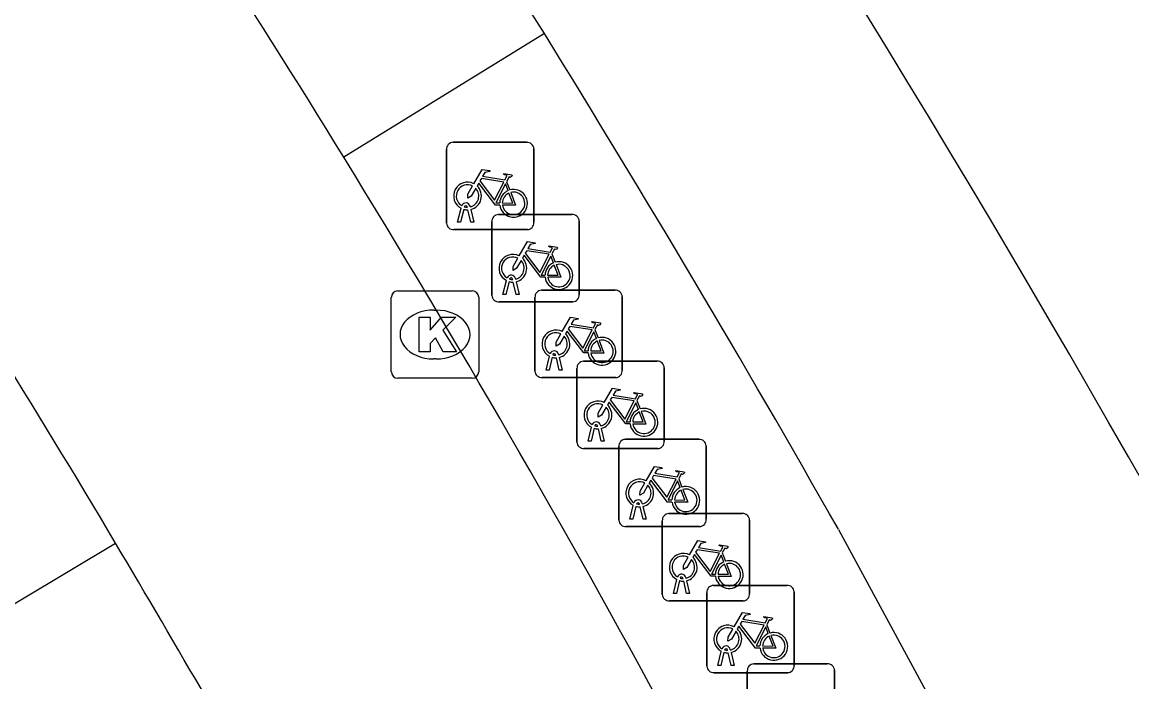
# Model space of a CAD drawing. Extents: x 161087 to 161922, y 382574 to 383873.
# Drawn here: x 161480.23 to 161492.94, y 383443.13 to 383450.69 of the extents above; entities that cross this region are included whole.
import ezdxf

# ---------------------------------------------------------------- set-up
doc = ezdxf.new("R2010")
doc.units = 0
for name, color, linetype in [('IMGEO_Berm_open', 7, 'Continuous'), ('IMGEO_Fietsenrek', 7, 'Continuous'), ('IMGEO_Fietspad_gesloten', 7, 'Continuous'), ('IMGEO_Kolk', 7, 'Continuous'), ('IMGEO_OVBaan_gesloten', 7, 'Continuous'), ('IMGEO_Rijbaan_lokaal_gesloten', 7, 'Continuous'), ('IMGEO_Voetpad_open', 7, 'Continuous')]:
    doc.layers.add(name, color=color, linetype=linetype)

msp = doc.modelspace()

# ---------------------------------------------------------------- linework, layer by layer
at = {"layer": 'IMGEO_Berm_open'}
msp.add_lwpolyline([(161486.214, 383450.556), (161483.917, 383449.142)], dxfattribs=at)
at = {"layer": 'IMGEO_Fietsenrek'}
for p, q in [((161485.169, 383449.312), (161486.01, 383449.312)), ((161486.01, 383449.312), (161485.169, 383449.312)), ((161485.094, 383448.387), (161485.094, 383449.228)), ((161485.094, 383449.228), (161485.094, 383448.387)), ((161486.094, 383449.237), (161486.094, 383448.396)), ((161486.094, 383448.396), (161486.094, 383449.237)), ((161485.781, 383448.861), (161485.817, 383448.766)), ((161485.221, 383448.396), (161485.26, 383448.556)), ((161485.29, 383448.544), (161485.255, 383448.396)), ((161485.332, 383448.568), (161485.331, 383448.572)), ((161485.373, 383448.396), (161485.339, 383448.538)), ((161485.363, 383448.579), (161485.364, 383448.572)), ((161485.371, 383448.542), (161485.406, 383448.396)), ((161485.255, 383448.396), (161485.221, 383448.396)), ((161485.406, 383448.396), (161485.373, 383448.396)), ((161485.613, 383447.56), (161485.613, 383448.401)), ((161485.613, 383448.401), (161485.613, 383447.56)), ((161485.688, 383448.485), (161486.529, 383448.485)), ((161486.529, 383448.485), (161485.688, 383448.485)), ((161486.613, 383448.41), (161486.613, 383447.569)), ((161486.613, 383447.569), (161486.613, 383448.41)), ((161486.019, 383448.312), (161485.178, 383448.312)), ((161485.178, 383448.312), (161486.019, 383448.312)), ((161486.3, 383448.034), (161486.336, 383447.939)), ((161485.74, 383447.569), (161485.779, 383447.729)), ((161485.851, 383447.741), (161485.85, 383447.745)), ((161485.882, 383447.752), (161485.883, 383447.745)), ((161485.809, 383447.717), (161485.774, 383447.569)), ((161485.892, 383447.569), (161485.858, 383447.711)), ((161485.89, 383447.715), (161485.925, 383447.569)), ((161486.181, 383447.618), (161487.022, 383447.618)), ((161487.022, 383447.618), (161486.181, 383447.618)), ((161486.538, 383447.485), (161485.697, 383447.485)), ((161485.697, 383447.485), (161486.538, 383447.485)), ((161485.774, 383447.569), (161485.74, 383447.569)), ((161485.925, 383447.569), (161485.892, 383447.569)), ((161486.106, 383446.693), (161486.106, 383447.534)), ((161486.106, 383447.534), (161486.106, 383446.693)), ((161487.106, 383447.543), (161487.106, 383446.702)), ((161487.106, 383446.702), (161487.106, 383447.543)), ((161486.793, 383447.167), (161486.829, 383447.072)), ((161486.233, 383446.702), (161486.272, 383446.862)), ((161486.302, 383446.85), (161486.267, 383446.702)), ((161486.344, 383446.874), (161486.343, 383446.878)), ((161486.385, 383446.702), (161486.351, 383446.844)), ((161486.375, 383446.885), (161486.376, 383446.878)), ((161486.383, 383446.848), (161486.418, 383446.702)), ((161486.587, 383445.88), (161486.587, 383446.721)), ((161486.587, 383446.721), (161486.587, 383445.88)), ((161486.662, 383446.805), (161487.503, 383446.805)), ((161487.503, 383446.805), (161486.662, 383446.805)), ((161487.587, 383446.73), (161487.587, 383445.889)), ((161487.587, 383445.889), (161487.587, 383446.73)), ((161487.031, 383446.618), (161486.19, 383446.618)), ((161486.19, 383446.618), (161487.031, 383446.618)), ((161486.267, 383446.702), (161486.233, 383446.702)), ((161486.418, 383446.702), (161486.385, 383446.702)), ((161487.274, 383446.354), (161487.31, 383446.259)), ((161486.856, 383446.072), (161486.857, 383446.065)), ((161486.714, 383445.889), (161486.753, 383446.049)), ((161486.783, 383446.037), (161486.748, 383445.889)), ((161486.825, 383446.061), (161486.824, 383446.065)), ((161486.866, 383445.889), (161486.832, 383446.031)), ((161486.864, 383446.035), (161486.899, 383445.889)), ((161486.748, 383445.889), (161486.714, 383445.889)), ((161486.899, 383445.889), (161486.866, 383445.889)), ((161487.066, 383444.986), (161487.066, 383445.827)), ((161487.066, 383445.827), (161487.066, 383444.986)), ((161487.141, 383445.911), (161487.982, 383445.911)), ((161487.982, 383445.911), (161487.141, 383445.911)), ((161488.066, 383445.836), (161488.066, 383444.995)), ((161488.066, 383444.995), (161488.066, 383445.836)), ((161487.512, 383445.805), (161486.671, 383445.805)), ((161486.671, 383445.805), (161487.512, 383445.805)), ((161487.753, 383445.46), (161487.789, 383445.365)), ((161487.193, 383444.995), (161487.232, 383445.155)), ((161487.262, 383445.143), (161487.227, 383444.995)), ((161487.304, 383445.167), (161487.303, 383445.171)), ((161487.345, 383444.995), (161487.311, 383445.137)), ((161487.335, 383445.178), (161487.336, 383445.171)), ((161487.343, 383445.141), (161487.378, 383444.995)), ((161487.639, 383445.061), (161488.48, 383445.061)), ((161488.48, 383445.061), (161487.639, 383445.061)), ((161487.227, 383444.995), (161487.193, 383444.995)), ((161487.378, 383444.995), (161487.345, 383444.995)), ((161487.564, 383444.136), (161487.564, 383444.977)), ((161487.564, 383444.977), (161487.564, 383444.136)), ((161488.564, 383444.986), (161488.564, 383444.145)), ((161488.564, 383444.145), (161488.564, 383444.986)), ((161487.991, 383444.911), (161487.15, 383444.911)), ((161487.15, 383444.911), (161487.991, 383444.911)), ((161488.251, 383444.61), (161488.287, 383444.515)), ((161487.691, 383444.145), (161487.73, 383444.305)), ((161487.76, 383444.293), (161487.725, 383444.145)), ((161487.802, 383444.317), (161487.801, 383444.321)), ((161487.833, 383444.328), (161487.834, 383444.321)), ((161487.843, 383444.145), (161487.809, 383444.287)), ((161487.841, 383444.291), (161487.876, 383444.145)), ((161488.149, 383444.239), (161488.99, 383444.239)), ((161488.99, 383444.239), (161488.149, 383444.239)), ((161488.489, 383444.061), (161487.648, 383444.061)), ((161487.648, 383444.061), (161488.489, 383444.061)), ((161487.725, 383444.145), (161487.691, 383444.145)), ((161487.876, 383444.145), (161487.843, 383444.145)), ((161488.074, 383443.314), (161488.074, 383444.155)), ((161488.074, 383444.155), (161488.074, 383443.314)), ((161489.074, 383444.164), (161489.074, 383443.323)), ((161489.074, 383443.323), (161489.074, 383444.164)), ((161488.761, 383443.788), (161488.797, 383443.693)), ((161488.201, 383443.323), (161488.24, 383443.483)), ((161488.27, 383443.471), (161488.235, 383443.323)), ((161488.312, 383443.495), (161488.311, 383443.499)), ((161488.353, 383443.323), (161488.319, 383443.465)), ((161488.343, 383443.506), (161488.344, 383443.499)), ((161488.351, 383443.469), (161488.386, 383443.323)), ((161488.235, 383443.323), (161488.201, 383443.323)), ((161488.386, 383443.323), (161488.353, 383443.323)), ((161488.612, 383443.34), (161489.453, 383443.34)), ((161489.453, 383443.34), (161488.612, 383443.34)), ((161488.999, 383443.239), (161488.158, 383443.239)), ((161488.158, 383443.239), (161488.999, 383443.239)), ((161488.537, 383442.415), (161488.537, 383443.256)), ((161488.537, 383443.256), (161488.537, 383442.415)), ((161489.537, 383443.265), (161489.537, 383442.424)), ((161489.537, 383442.424), (161489.537, 383443.265))]:
    msp.add_line(p, q, dxfattribs=at)
for points in [[(161485.407, 383448.838), (161485.502, 383449.002), (161485.588, 383448.988), (161485.59, 383448.979), (161485.534, 383448.968), (161485.507, 383448.923), (161485.763, 383448.882)], [(161485.75, 383448.857), (161485.493, 383448.898), (161485.476, 383448.869), (161485.643, 383448.649), (161485.75, 383448.857)], [(161485.763, 383448.882), (161485.788, 383448.931), (161485.782, 383448.935), (161485.759, 383448.939), (161485.747, 383448.946), (161485.746, 383448.949), (161485.748, 383448.954), (161485.843, 383448.939), (161485.845, 383448.929), (161485.835, 383448.916), (161485.823, 383448.91), (161485.809, 383448.916), (161485.781, 383448.861)], [(161485.428, 383448.786), (161485.376, 383448.696), (161485.336, 383448.671), (161485.337, 383448.718), (161485.392, 383448.812)], [(161485.703, 383448.594), (161485.653, 383448.594), (161485.462, 383448.845), (161485.443, 383448.813)], [(161485.798, 383448.759), (161485.768, 383448.836), (161485.659, 383448.618), (161485.702, 383448.618)], [(161485.732, 383448.618), (161485.852, 383448.617), (161485.808, 383448.731)], [(161485.828, 383448.738), (161485.883, 383448.593), (161485.733, 383448.593)], [(161485.926, 383448.011), (161486.021, 383448.175), (161486.107, 383448.161), (161486.109, 383448.152), (161486.053, 383448.141), (161486.026, 383448.096), (161486.282, 383448.055)], [(161486.282, 383448.055), (161486.307, 383448.104), (161486.301, 383448.108), (161486.278, 383448.112), (161486.266, 383448.119), (161486.265, 383448.122), (161486.267, 383448.127), (161486.362, 383448.112), (161486.364, 383448.102), (161486.354, 383448.089), (161486.342, 383448.083), (161486.328, 383448.089), (161486.3, 383448.034)], [(161485.947, 383447.959), (161485.895, 383447.869), (161485.855, 383447.844), (161485.856, 383447.891), (161485.911, 383447.985)], [(161486.222, 383447.767), (161486.172, 383447.767), (161485.981, 383448.018), (161485.962, 383447.986)], [(161486.269, 383448.03), (161486.012, 383448.071), (161485.995, 383448.042), (161486.162, 383447.822), (161486.269, 383448.03)], [(161486.317, 383447.932), (161486.287, 383448.009), (161486.178, 383447.791), (161486.221, 383447.791)], [(161486.251, 383447.791), (161486.371, 383447.79), (161486.327, 383447.904)], [(161486.347, 383447.911), (161486.402, 383447.766), (161486.252, 383447.766)], [(161486.419, 383447.144), (161486.514, 383447.308), (161486.6, 383447.294), (161486.602, 383447.285), (161486.546, 383447.274), (161486.519, 383447.229), (161486.775, 383447.188)], [(161486.775, 383447.188), (161486.8, 383447.237), (161486.794, 383447.241), (161486.771, 383447.245), (161486.759, 383447.252), (161486.758, 383447.255), (161486.76, 383447.26), (161486.855, 383447.245), (161486.857, 383447.235), (161486.847, 383447.222), (161486.835, 383447.216), (161486.821, 383447.222), (161486.793, 383447.167)], [(161486.44, 383447.092), (161486.388, 383447.002), (161486.348, 383446.977), (161486.349, 383447.024), (161486.404, 383447.118)], [(161486.715, 383446.9), (161486.665, 383446.9), (161486.474, 383447.151), (161486.455, 383447.119)], [(161486.762, 383447.163), (161486.505, 383447.204), (161486.488, 383447.175), (161486.655, 383446.955), (161486.762, 383447.163)], [(161486.81, 383447.065), (161486.78, 383447.142), (161486.671, 383446.924), (161486.714, 383446.924)], [(161486.744, 383446.924), (161486.864, 383446.923), (161486.82, 383447.037)], [(161486.84, 383447.044), (161486.895, 383446.899), (161486.745, 383446.899)], [(161486.9, 383446.331), (161486.995, 383446.495), (161487.081, 383446.481), (161487.083, 383446.472), (161487.027, 383446.461), (161487, 383446.416), (161487.256, 383446.375)], [(161487.196, 383446.087), (161487.146, 383446.087), (161486.955, 383446.338), (161486.936, 383446.306)], [(161487.243, 383446.35), (161486.986, 383446.391), (161486.969, 383446.362), (161487.136, 383446.142), (161487.243, 383446.35)], [(161487.291, 383446.252), (161487.261, 383446.329), (161487.152, 383446.111), (161487.195, 383446.111)], [(161487.256, 383446.375), (161487.281, 383446.424), (161487.275, 383446.428), (161487.252, 383446.432), (161487.24, 383446.439), (161487.239, 383446.442), (161487.241, 383446.447), (161487.336, 383446.432), (161487.338, 383446.422), (161487.328, 383446.409), (161487.316, 383446.403), (161487.302, 383446.409), (161487.274, 383446.354)], [(161486.921, 383446.279), (161486.869, 383446.189), (161486.829, 383446.164), (161486.83, 383446.211), (161486.885, 383446.305)], [(161487.225, 383446.111), (161487.345, 383446.11), (161487.301, 383446.224)], [(161487.321, 383446.231), (161487.376, 383446.086), (161487.226, 383446.086)], [(161487.379, 383445.437), (161487.474, 383445.601), (161487.56, 383445.587), (161487.562, 383445.578), (161487.506, 383445.567), (161487.479, 383445.522), (161487.735, 383445.481)], [(161487.675, 383445.193), (161487.625, 383445.193), (161487.434, 383445.444), (161487.415, 383445.412)], [(161487.722, 383445.456), (161487.465, 383445.497), (161487.448, 383445.468), (161487.615, 383445.248), (161487.722, 383445.456)], [(161487.735, 383445.481), (161487.76, 383445.53), (161487.754, 383445.534), (161487.731, 383445.538), (161487.719, 383445.545), (161487.718, 383445.548), (161487.72, 383445.553), (161487.815, 383445.538), (161487.817, 383445.528), (161487.807, 383445.515), (161487.795, 383445.509), (161487.781, 383445.515), (161487.753, 383445.46)], [(161487.4, 383445.385), (161487.348, 383445.295), (161487.308, 383445.27), (161487.309, 383445.317), (161487.364, 383445.411)], [(161487.77, 383445.358), (161487.74, 383445.435), (161487.631, 383445.217), (161487.674, 383445.217)], [(161487.704, 383445.217), (161487.824, 383445.216), (161487.78, 383445.33)], [(161487.8, 383445.337), (161487.855, 383445.192), (161487.705, 383445.192)], [(161487.877, 383444.587), (161487.972, 383444.751), (161488.058, 383444.737), (161488.06, 383444.728), (161488.004, 383444.717), (161487.977, 383444.672), (161488.233, 383444.631)], [(161488.233, 383444.631), (161488.258, 383444.68), (161488.252, 383444.684), (161488.229, 383444.688), (161488.217, 383444.695), (161488.216, 383444.698), (161488.218, 383444.703), (161488.313, 383444.688), (161488.315, 383444.678), (161488.305, 383444.665), (161488.293, 383444.659), (161488.279, 383444.665), (161488.251, 383444.61)], [(161487.898, 383444.535), (161487.846, 383444.445), (161487.806, 383444.42), (161487.807, 383444.467), (161487.862, 383444.561)], [(161488.173, 383444.343), (161488.123, 383444.343), (161487.932, 383444.594), (161487.913, 383444.562)], [(161488.22, 383444.606), (161487.963, 383444.647), (161487.946, 383444.618), (161488.113, 383444.398), (161488.22, 383444.606)], [(161488.268, 383444.508), (161488.238, 383444.585), (161488.129, 383444.367), (161488.172, 383444.367)], [(161488.202, 383444.367), (161488.322, 383444.366), (161488.278, 383444.48)], [(161488.298, 383444.487), (161488.353, 383444.342), (161488.203, 383444.342)], [(161488.387, 383443.765), (161488.482, 383443.929), (161488.568, 383443.915), (161488.57, 383443.906), (161488.514, 383443.895), (161488.487, 383443.85), (161488.743, 383443.809)], [(161488.73, 383443.784), (161488.473, 383443.825), (161488.456, 383443.796), (161488.623, 383443.576), (161488.73, 383443.784)], [(161488.743, 383443.809), (161488.768, 383443.858), (161488.762, 383443.862), (161488.739, 383443.866), (161488.727, 383443.873), (161488.726, 383443.876), (161488.728, 383443.881), (161488.823, 383443.866), (161488.825, 383443.856), (161488.815, 383443.843), (161488.803, 383443.837), (161488.789, 383443.843), (161488.761, 383443.788)], [(161488.408, 383443.713), (161488.356, 383443.623), (161488.316, 383443.598), (161488.317, 383443.645), (161488.372, 383443.739)], [(161488.683, 383443.521), (161488.633, 383443.521), (161488.442, 383443.772), (161488.423, 383443.74)], [(161488.778, 383443.686), (161488.748, 383443.763), (161488.639, 383443.545), (161488.682, 383443.545)], [(161488.712, 383443.545), (161488.832, 383443.544), (161488.788, 383443.658)], [(161488.808, 383443.665), (161488.863, 383443.52), (161488.713, 383443.52)]]:
    msp.add_lwpolyline(points, dxfattribs=at)
for centre, radius, start, end in [((161485.172, 383449.234), 0.0779, 92.4484, 184.2845), ((161485.172, 383449.234), 0.0779, 92.4484, 184.2845), ((161486.016, 383449.234), 0.0779, 2.4484, 94.2845), ((161486.016, 383449.234), 0.0779, 2.4484, 94.2845), ((161485.334, 383448.697), 0.159, 62.6766, 242.1369), ((161485.334, 383448.697), 0.129, 63.3192, 238.903), ((161485.334, 383448.697), 0.129, 283.6043, 43.4302), ((161485.334, 383448.697), 0.159, 283.5766, 46.6042), ((161485.861, 383448.613), 0.159, 113.3408, 178.3217), ((161485.861, 383448.613), 0.159, 187.0065, 105.7708), ((161485.861, 383448.613), 0.129, 188.6715, 104.5883), ((161485.314, 383448.568), 0.0499, 12.8025, 158.6934), ((161485.861, 383448.613), 0.129, 113.923, 177.9556), ((161485.334, 383448.697), 0.159, 253.9967, 271.7867), ((161485.314, 383448.568), 0.0174, 12.8025, 163.4502), ((161485.334, 383448.697), 0.129, 253.415, 269.0204), ((161485.172, 383448.39), 0.0779, 182.4484, 274.2845), ((161485.172, 383448.39), 0.0779, 182.4484, 274.2845), ((161485.691, 383448.407), 0.0779, 92.4484, 184.2845), ((161485.691, 383448.407), 0.0779, 92.4484, 184.2845), ((161486.016, 383448.39), 0.0779, 272.4484, 4.2845), ((161486.016, 383448.39), 0.0779, 272.4484, 4.2845), ((161486.535, 383448.407), 0.0779, 2.4484, 94.2845), ((161486.535, 383448.407), 0.0779, 2.4484, 94.2845), ((161485.853, 383447.87), 0.159, 62.6766, 242.1369), ((161485.853, 383447.87), 0.129, 63.3192, 238.903), ((161485.853, 383447.87), 0.159, 283.5766, 46.6042), ((161485.853, 383447.87), 0.129, 283.6043, 43.4302), ((161486.38, 383447.786), 0.159, 113.3408, 178.3217), ((161486.38, 383447.786), 0.159, 187.0065, 105.7708), ((161486.38, 383447.786), 0.129, 113.923, 177.9556), ((161486.38, 383447.786), 0.129, 188.6715, 104.5883), ((161485.833, 383447.741), 0.0499, 12.8025, 158.6934), ((161485.833, 383447.741), 0.0174, 12.8025, 163.4502), ((161485.853, 383447.87), 0.129, 253.415, 269.0204), ((161485.853, 383447.87), 0.159, 253.9967, 271.7867), ((161486.184, 383447.54), 0.0779, 92.4484, 184.2845), ((161486.184, 383447.54), 0.0779, 92.4484, 184.2845), ((161487.028, 383447.54), 0.0779, 2.4484, 94.2845), ((161487.028, 383447.54), 0.0779, 2.4484, 94.2845), ((161485.691, 383447.563), 0.0779, 182.4484, 274.2845), ((161485.691, 383447.563), 0.0779, 182.4484, 274.2845), ((161486.535, 383447.563), 0.0779, 272.4484, 4.2845), ((161486.535, 383447.563), 0.0779, 272.4484, 4.2845), ((161486.346, 383447.003), 0.159, 62.6766, 242.1369), ((161486.346, 383447.003), 0.129, 63.3192, 238.903), ((161486.346, 383447.003), 0.129, 283.6043, 43.4302), ((161486.346, 383447.003), 0.159, 283.5766, 46.6042), ((161486.873, 383446.919), 0.159, 113.3408, 178.3217), ((161486.873, 383446.919), 0.159, 187.0065, 105.7708), ((161486.873, 383446.919), 0.129, 113.923, 177.9556), ((161486.873, 383446.919), 0.129, 188.6715, 104.5883), ((161486.326, 383446.874), 0.0499, 12.8025, 158.6934), ((161486.346, 383447.003), 0.159, 253.9967, 271.7867), ((161486.326, 383446.874), 0.0174, 12.8025, 163.4502), ((161486.346, 383447.003), 0.129, 253.415, 269.0204), ((161486.665, 383446.727), 0.0779, 92.4484, 184.2845), ((161486.665, 383446.727), 0.0779, 92.4484, 184.2845), ((161487.509, 383446.727), 0.0779, 2.4484, 94.2845), ((161487.509, 383446.727), 0.0779, 2.4484, 94.2845), ((161486.184, 383446.696), 0.0779, 182.4484, 274.2845), ((161486.184, 383446.696), 0.0779, 182.4484, 274.2845), ((161487.028, 383446.696), 0.0779, 272.4484, 4.2845), ((161487.028, 383446.696), 0.0779, 272.4484, 4.2845), ((161486.827, 383446.19), 0.159, 62.6766, 242.1369), ((161486.827, 383446.19), 0.129, 63.3192, 238.903), ((161486.827, 383446.19), 0.129, 283.6043, 43.4302), ((161486.827, 383446.19), 0.159, 283.5766, 46.6042), ((161487.354, 383446.106), 0.159, 113.3408, 178.3217), ((161487.354, 383446.106), 0.159, 187.0065, 105.7708), ((161487.354, 383446.106), 0.129, 113.923, 177.9556), ((161487.354, 383446.106), 0.129, 188.6715, 104.5883), ((161486.807, 383446.061), 0.0499, 12.8025, 158.6934), ((161486.807, 383446.061), 0.0174, 12.8025, 163.4502), ((161486.827, 383446.19), 0.159, 253.9967, 271.7867), ((161486.827, 383446.19), 0.129, 253.415, 269.0204), ((161486.665, 383445.883), 0.0779, 182.4484, 274.2845), ((161486.665, 383445.883), 0.0779, 182.4484, 274.2845), ((161487.144, 383445.833), 0.0779, 92.4484, 184.2845), ((161487.144, 383445.833), 0.0779, 92.4484, 184.2845), ((161487.509, 383445.883), 0.0779, 272.4484, 4.2845), ((161487.509, 383445.883), 0.0779, 272.4484, 4.2845), ((161487.988, 383445.833), 0.0779, 2.4484, 94.2845), ((161487.988, 383445.833), 0.0779, 2.4484, 94.2845), ((161487.306, 383445.296), 0.159, 62.6766, 242.1369), ((161487.306, 383445.296), 0.129, 63.3192, 238.903), ((161487.306, 383445.296), 0.129, 283.6043, 43.4302), ((161487.306, 383445.296), 0.159, 283.5766, 46.6042), ((161487.833, 383445.212), 0.159, 113.3408, 178.3217), ((161487.833, 383445.212), 0.159, 187.0065, 105.7708), ((161487.833, 383445.212), 0.129, 113.923, 177.9556), ((161487.833, 383445.212), 0.129, 188.6715, 104.5883), ((161487.286, 383445.167), 0.0499, 12.8025, 158.6934), ((161487.286, 383445.167), 0.0174, 12.8025, 163.4502), ((161487.306, 383445.296), 0.159, 253.9967, 271.7867), ((161487.306, 383445.296), 0.129, 253.415, 269.0204), ((161487.642, 383444.983), 0.0779, 92.4484, 184.2845), ((161487.642, 383444.983), 0.0779, 92.4484, 184.2845), ((161488.486, 383444.983), 0.0779, 2.4484, 94.2845), ((161488.486, 383444.983), 0.0779, 2.4484, 94.2845), ((161487.144, 383444.989), 0.0779, 182.4484, 274.2845), ((161487.144, 383444.989), 0.0779, 182.4484, 274.2845), ((161487.988, 383444.989), 0.0779, 272.4484, 4.2845), ((161487.988, 383444.989), 0.0779, 272.4484, 4.2845), ((161487.804, 383444.446), 0.159, 62.6766, 242.1369), ((161487.804, 383444.446), 0.129, 63.3192, 238.903), ((161487.804, 383444.446), 0.159, 283.5766, 46.6042), ((161487.804, 383444.446), 0.129, 283.6043, 43.4302), ((161488.331, 383444.362), 0.159, 113.3408, 178.3217), ((161488.331, 383444.362), 0.159, 187.0065, 105.7708), ((161488.331, 383444.362), 0.129, 113.923, 177.9556), ((161488.331, 383444.362), 0.129, 188.6715, 104.5883), ((161487.784, 383444.317), 0.0499, 12.8025, 158.6934), ((161487.804, 383444.446), 0.159, 253.9967, 271.7867), ((161487.784, 383444.317), 0.0174, 12.8025, 163.4502), ((161487.804, 383444.446), 0.129, 253.415, 269.0204), ((161488.152, 383444.161), 0.0779, 92.4484, 184.2845), ((161488.152, 383444.161), 0.0779, 92.4484, 184.2845), ((161488.996, 383444.161), 0.0779, 2.4484, 94.2845), ((161488.996, 383444.161), 0.0779, 2.4484, 94.2845), ((161487.642, 383444.139), 0.0779, 182.4484, 274.2845), ((161487.642, 383444.139), 0.0779, 182.4484, 274.2845), ((161488.486, 383444.139), 0.0779, 272.4484, 4.2845), ((161488.486, 383444.139), 0.0779, 272.4484, 4.2845), ((161488.314, 383443.624), 0.159, 62.6766, 242.1369), ((161488.314, 383443.624), 0.129, 63.3192, 238.903), ((161488.314, 383443.624), 0.129, 283.6043, 43.4302), ((161488.314, 383443.624), 0.159, 283.5766, 46.6042), ((161488.841, 383443.54), 0.159, 113.3408, 178.3217), ((161488.841, 383443.54), 0.159, 187.0065, 105.7708), ((161488.841, 383443.54), 0.129, 113.923, 177.9556), ((161488.841, 383443.54), 0.129, 188.6715, 104.5883), ((161488.294, 383443.495), 0.0499, 12.8025, 158.6934), ((161488.314, 383443.624), 0.159, 253.9967, 271.7867), ((161488.294, 383443.495), 0.0174, 12.8025, 163.4502), ((161488.314, 383443.624), 0.129, 253.415, 269.0204), ((161488.152, 383443.317), 0.0779, 182.4484, 274.2845), ((161488.152, 383443.317), 0.0779, 182.4484, 274.2845), ((161488.615, 383443.262), 0.0779, 92.4484, 184.2845), ((161488.615, 383443.262), 0.0779, 92.4484, 184.2845), ((161488.996, 383443.317), 0.0779, 272.4484, 4.2845), ((161488.996, 383443.317), 0.0779, 272.4484, 4.2845), ((161489.459, 383443.262), 0.0779, 2.4484, 94.2845), ((161489.459, 383443.262), 0.0779, 2.4484, 94.2845)]:
    msp.add_arc(centre, radius, start, end, dxfattribs=at)
at = {"layer": 'IMGEO_Fietspad_gesloten'}
for centre, radius, start, end in [((161366.738, 383377.116), 137.545, 31.5777, 36.71284), ((161344.03, 383362.953), 159.783, 30.78097, 34.68822), ((161367.455, 383377.556), 136.704, 28.46527, 31.57771), ((161339.831, 383360.588), 164.6, 29.29859, 30.74027)]:
    msp.add_arc(centre, radius, start, end, dxfattribs=at)
at = {"layer": 'IMGEO_Kolk'}
for p, q in [((161484.536, 383447.611), (161485.388, 383447.611)), ((161484.461, 383446.685), (161484.461, 383447.537)), ((161485.462, 383447.537), (161485.462, 383446.685)), ((161484.949, 383447.391), (161484.974, 383447.391)), ((161484.972, 383446.831), (161484.947, 383446.831)), ((161485.388, 383446.611), (161484.536, 383446.611))]:
    msp.add_line(p, q, dxfattribs=at)
for points in [[(161484.536, 383447.611), (161485.388, 383447.611)], [(161484.461, 383446.685), (161484.461, 383447.537)], [(161485.462, 383447.537), (161485.462, 383446.685)], [(161484.782, 383447.311), (161484.905, 383447.311), (161484.905, 383447.16), (161485.035, 383447.311), (161485.199, 383447.311), (161485.053, 383447.16), (161485.206, 383446.911), (161485.054, 383446.911), (161484.969, 383447.075), (161484.905, 383447.008), (161484.905, 383446.911), (161484.782, 383446.911), (161484.782, 383447.311)], [(161485.388, 383446.611), (161484.536, 383446.611)]]:
    msp.add_lwpolyline(points, dxfattribs=at)
for centre, start, end in [((161484.538, 383447.535), 91.552, 178.448), ((161484.538, 383447.535), 91.552, 178.448), ((161485.386, 383447.535), 1.552, 88.448), ((161485.386, 383447.535), 1.552, 88.448), ((161484.538, 383446.687), 181.552, 268.448), ((161484.538, 383446.687), 181.552, 268.448), ((161485.386, 383446.687), 271.552, 358.448), ((161485.386, 383446.687), 271.552, 358.448)]:
    msp.add_arc(centre, 0.0765, start, end, dxfattribs=at)
for centre, major_axis, ratio, start_param, end_param in [((161484.948, 383447.111), (-0.387, 0.002), 0.722429, 4.712389, 7.853982), ((161484.973, 383447.111), (-0.39, 0.002), 0.717154, 1.570796, 4.712389)]:
    msp.add_ellipse(centre, major_axis=major_axis, ratio=ratio, start_param=start_param, end_param=end_param, dxfattribs=at)
at = {"layer": 'IMGEO_OVBaan_gesloten'}
msp.add_lwpolyline([(161489.581, 383444.88), (161493.811, 383437.067), (161494.112, 383436.56)], dxfattribs=at)
for centre, radius, start, end in [((161335.561, 383355.882), 181.178, 27.00207, 36.16287), ((161339.283, 383359.502), 172.857, 31.78695, 35.25607), ((161340.735, 383360.422), 171.138, 29.57159, 31.7812)]:
    msp.add_arc(centre, radius, start, end, dxfattribs=at)
at = {"layer": 'IMGEO_Rijbaan_lokaal_gesloten'}
msp.add_arc((161345.233, 383363.792), 171.764, 27.93721, 34.62309, dxfattribs=at)
at = {"layer": 'IMGEO_Voetpad_open'}
msp.add_lwpolyline([(161487.783, 383433.046), (161485.664, 383431.857), (161479.156, 383443.432), (161480.221, 383444.072), (161481.304, 383444.723)], dxfattribs=at)
msp.add_arc((161329.454, 383353.921), 192.083, 28.36395, 34.39328, dxfattribs=at)

doc.saveas('drawing.dxf')
